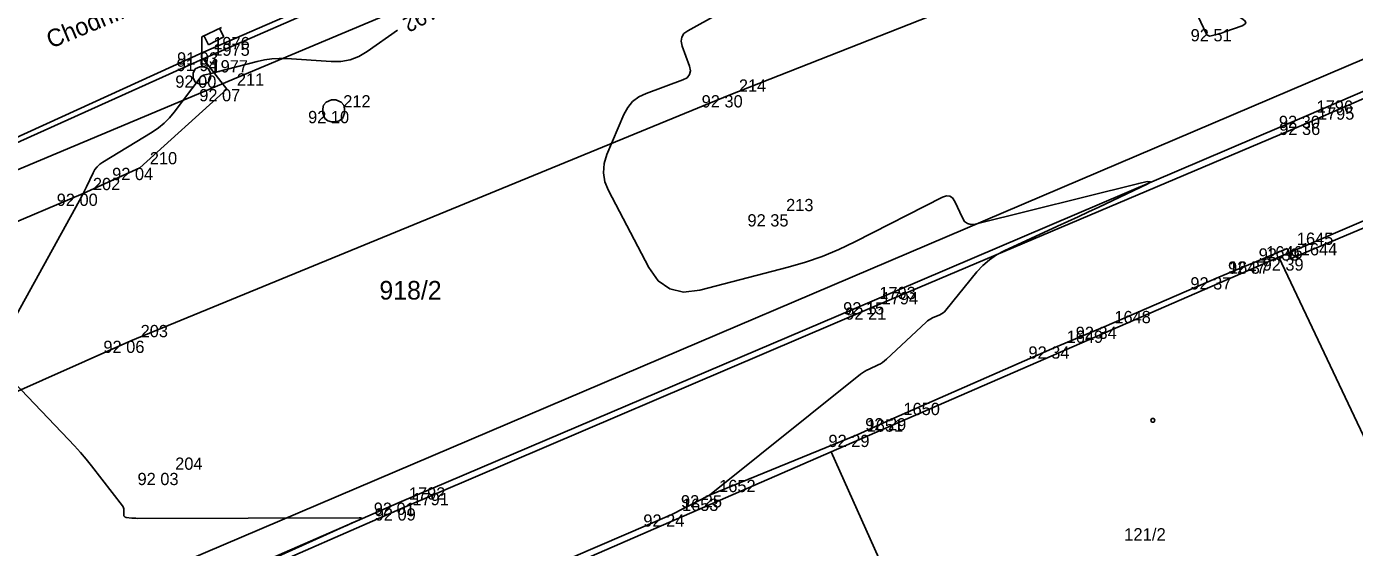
# Model space of a CAD drawing. Extents: x -711081 to -709338, y -1025122 to -1024092.
# Drawn here: x -710789.07 to -710758.72, y -1024945.16 to -1024933.26 of the extents above; entities that cross this region are included whole.
import ezdxf

# ---------------------------------------------------------------- set-up
doc = ezdxf.new("R2010")
doc.units = 0
for name, color, linetype in [('Ex_Contour Labels', 7, 'Continuous'), ('Ex_Major Contours', 7, 'Continuous'), ('Ex_Minor Contours', 7, 'Continuous'), ('Z_body', 7, 'Continuous'), ('Z_body_cisla', 7, 'Continuous'), ('Z_body_vysky_redukovane', 7, 'Continuous'), ('Z_budova', 7, 'Continuous'), ('Z_chodnik', 7, 'Continuous'), ('Z_katastr_cisla_pozemkova', 7, 'Continuous'), ('Z_katastr_cisla_stavebni', 7, 'Continuous'), ('Z_katastr_hranice', 7, 'Continuous'), ('Z_katastr_znacky_budov', 7, 'Continuous'), ('Z_komunikace', 7, 'Continuous'), ('Z_komunikace_osa', 7, 'Continuous'), ('Z_obruba', 7, 'Continuous'), ('Z_popisy', 7, 'Continuous'), ('Z_site_kanalizace_znaky', 7, 'Continuous'), ('Z_site_vo_znaky', 7, 'Continuous'), ('Z_vdz12_prerusovana', 7, 'Continuous'), ('Z_vstupy', 7, 'Continuous')]:
    doc.layers.add(name, color=color, linetype=linetype)

# ---------------------------------------------------------------- blocks, each defined once
blk = doc.blocks.new('POINT_DISPLAY')
blk.add_line((0, 0), (0, 0))
blk = doc.blocks.new('Z13')
for p, q in [((0, 0.88), (0.45, 1.1)), ((0.4, 1.07), (0.5, 0.88)), ((0, 0.2), (0, 0.88)), ((0.15, 0.7), (0.05, 0.9)), ((0.5, 0.88), (0.15, 0.7)), ((-0.2, 0.05), (-0.15, 0.15)), ((-0.2, -0.05), (-0.2, 0.05)), ((-0.15, 0.15), (-0.05, 0.2)), ((-0.05, 0.2), (0.05, 0.2)), ((0.05, 0.2), (0.15, 0.15)), ((0.15, 0.15), (0.2, 0.05)), ((0.2, 0.05), (0.2, -0.05)), ((-0.15, -0.15), (-0.2, -0.05)), ((-0.05, -0.2), (-0.15, -0.15)), ((0.05, -0.2), (-0.05, -0.2)), ((0.15, -0.15), (0.05, -0.2)), ((0.2, -0.05), (0.15, -0.15))]:
    blk.add_line(p, q)
blk = doc.blocks.new('Z620')
for p, q in [((-0.25, 0.05), (-0.23, 0.13)), ((-0.25, -0.05), (-0.25, 0.05)), ((-0.23, 0.13), (-0.17, 0.2)), ((-0.17, 0.2), (-0.05, 0.25)), ((-0.05, 0.25), (0.05, 0.25)), ((0.05, 0.25), (0.17, 0.2)), ((0.17, 0.2), (0.23, 0.13)), ((0.23, 0.13), (0.25, 0.05)), ((0.25, 0.05), (0.25, -0.05)), ((-0.2, -0.17), (-0.25, -0.05)), ((-0.13, -0.23), (-0.2, -0.17)), ((-0.05, -0.25), (-0.13, -0.23)), ((0.05, -0.25), (-0.05, -0.25)), ((0.13, -0.23), (0.05, -0.25)), ((0.2, -0.17), (0.13, -0.23)), ((0.25, -0.05), (0.2, -0.17))]:
    blk.add_line(p, q)

msp = doc.modelspace()

# ---------------------------------------------------------------- linework, layer by layer
at = {"layer": 'Ex_Major Contours'}
for points in [[(-710780.589, -1024933.347), (-710781.282, -1024933.833), (-710781.473, -1024933.945), (-710781.674, -1024934.021), (-710781.885, -1024934.06), (-710782.107, -1024934.063), (-710783.127, -1024933.995), (-710783.296, -1024933.991), (-710783.464, -1024934), (-710783.63, -1024934.023), (-710783.795, -1024934.059), (-710784.712, -1024934.3), (-710784.746, -1024934.309), (-710784.781, -1024934.318), (-710784.816, -1024934.326), (-710784.851, -1024934.334), (-710784.99, -1024934.365), (-710785.023, -1024934.375), (-710785.053, -1024934.39), (-710785.08, -1024934.411), (-710785.103, -1024934.437), (-710785.69, -1024935.216), (-710785.801, -1024935.349), (-710785.922, -1024935.47), (-710786.055, -1024935.578), (-710786.198, -1024935.675), (-710787.323, -1024936.357), (-710787.393, -1024936.406), (-710787.453, -1024936.464), (-710787.505, -1024936.531), (-710787.546, -1024936.606), (-710787.696, -1024936.922), (-710787.733, -1024937.001), (-710787.773, -1024937.079), (-710787.813, -1024937.156), (-710787.855, -1024937.233), (-710789.505, -1024940.222)], [(-710789.352, -1024941.395), (-710788.107, -1024942.695), (-710787.97, -1024942.842), (-710787.837, -1024942.993), (-710787.707, -1024943.146), (-710787.582, -1024943.303), (-710786.877, -1024944.214), (-710786.862, -1024944.236), (-710786.852, -1024944.259), (-710786.846, -1024944.284), (-710786.844, -1024944.31), (-710786.845, -1024944.417), (-710786.841, -1024944.441), (-710786.832, -1024944.459), (-710786.815, -1024944.471), (-710786.792, -1024944.477), (-710786.661, -1024944.493), (-710786.631, -1024944.496), (-710786.6, -1024944.498), (-710786.569, -1024944.499), (-710786.538, -1024944.5), (-710781.466, -1024944.488), (-710781.428, -1024944.491), (-710781.413, -1024944.498), (-710781.423, -1024944.511), (-710781.457, -1024944.53), (-710781.642, -1024944.613), (-710781.734, -1024944.654), (-710781.827, -1024944.696), (-710784.577, -1024945.937)]]:
    msp.add_lwpolyline(points, dxfattribs=at)
at = {"layer": 'Ex_Minor Contours'}
msp.add_lwpolyline([(-710761.725, -1024933.4), (-710761.763, -1024933.412), (-710761.803, -1024933.424), (-710761.842, -1024933.434), (-710762.001, -1024933.474), (-710762.038, -1024933.478), (-710762.069, -1024933.47), (-710762.095, -1024933.45), (-710762.115, -1024933.419), (-710762.53, -1024932.523), (-710762.577, -1024932.394), (-710762.567, -1024932.329), (-710762.501, -1024932.328), (-710762.379, -1024932.391), (-710761.274, -1024933.094), (-710761.222, -1024933.137), (-710761.207, -1024933.176), (-710761.23, -1024933.211), (-710761.29, -1024933.242), (-710761.686, -1024933.386)], close=True, dxfattribs=at)
msp.add_lwpolyline([(-710773.259, -1024932.975), (-710773.956, -1024933.358), (-710774.045, -1024933.424), (-710774.096, -1024933.505), (-710774.11, -1024933.599), (-710774.087, -1024933.707), (-710773.921, -1024934.168), (-710773.899, -1024934.274), (-710773.916, -1024934.361), (-710773.972, -1024934.431), (-710774.068, -1024934.482), (-710774.912, -1024934.79), (-710775.078, -1024934.869), (-710775.218, -1024934.975), (-710775.331, -1024935.109), (-710775.419, -1024935.271), (-710775.806, -1024936.185), (-710775.87, -1024936.394), (-710775.886, -1024936.602), (-710775.853, -1024936.808), (-710775.771, -1024937.011), (-710774.85, -1024938.768), (-710774.636, -1024939.07), (-710774.37, -1024939.257), (-710774.053, -1024939.328), (-710773.685, -1024939.284), (-710771.664, -1024938.761), (-710771.271, -1024938.647), (-710770.886, -1024938.513), (-710770.509, -1024938.358), (-710770.139, -1024938.183), (-710768.134, -1024937.161), (-710768.047, -1024937.131), (-710767.972, -1024937.137), (-710767.909, -1024937.179), (-710767.859, -1024937.256), (-710767.683, -1024937.636), (-710767.631, -1024937.717), (-710767.566, -1024937.766), (-710767.486, -1024937.786), (-710767.391, -1024937.776), (-710763.653, -1024936.846), (-710763.461, -1024936.805), (-710763.391, -1024936.807), (-710763.444, -1024936.853), (-710763.618, -1024936.942), (-710764.562, -1024937.386), (-710764.798, -1024937.496), (-710765.034, -1024937.607), (-710765.27, -1024937.716), (-710765.507, -1024937.825), (-710766.725, -1024938.385), (-710766.903, -1024938.479), (-710767.066, -1024938.591), (-710767.215, -1024938.721), (-710767.35, -1024938.87), (-710768.059, -1024939.745), (-710768.089, -1024939.778), (-710768.123, -1024939.807), (-710768.159, -1024939.83), (-710768.199, -1024939.85), (-710768.365, -1024939.919), (-710768.406, -1024939.938), (-710768.444, -1024939.961), (-710768.48, -1024939.986), (-710768.514, -1024940.016), (-710769.416, -1024940.866), (-710769.459, -1024940.904), (-710769.505, -1024940.937), (-710769.554, -1024940.967), (-710769.605, -1024940.993), (-710769.815, -1024941.088), (-710769.867, -1024941.113), (-710769.916, -1024941.141), (-710769.964, -1024941.173), (-710770.01, -1024941.207), (-710773.46, -1024943.97)], dxfattribs=at)
at = {"layer": 'Z_budova'}
for p, q in [((-710760.26, -1024938.33), (-710760.96, -1024938.63)), ((-710760.17, -1024938.56), (-710760.26, -1024938.33)), ((-710761.82, -1024938.99), (-710764.44, -1024940.12)), ((-710765.52, -1024940.57), (-710769.25, -1024942.21)), ((-710769.25, -1024942.21), (-710770.09, -1024942.59)), ((-710770.09, -1024942.59), (-710773.46, -1024943.97)), ((-710774.32, -1024944.41), (-710784.8, -1024948.91))]:
    msp.add_line(p, q, dxfattribs=at)
at = {"layer": 'Z_chodnik'}
for p, q in [((-710785.02, -1024933.85), (-710781.16, -1024932.16)), ((-710790.13, -1024936.18), (-710785.02, -1024933.85))]:
    msp.add_line(p, q, dxfattribs=at)
at = {"layer": 'Z_katastr_hranice'}
for p, q in [((-710760.45, -1024924.43), (-710830.16, -1024953.7)), ((-710811.82, -1024956.71), (-710744.84, -1024928.18)), ((-710757.43, -1024937.23), (-710760.45, -1024938.53)), ((-710770.68, -1024942.98), (-710760.45, -1024938.53)), ((-710760.45, -1024938.53), (-710757.9, -1024943.93)), ((-710788.52, -1024950.73), (-710770.68, -1024942.98)), ((-710768.28, -1024948.34), (-710770.68, -1024942.98))]:
    msp.add_line(p, q, dxfattribs=at)
at = {"layer": 'Z_katastr_znacky_budov'}
msp.add_circle((-710763.332, -1024942.26), 0.0437, dxfattribs=at)
at = {"layer": 'Z_komunikace'}
for p, q in [((-710759.82, -1024935.3), (-710750.22, -1024931.15)), ((-710785.03, -1024934), (-710784.49, -1024934.69)), ((-710786.48, -1024936.49), (-710784.49, -1024934.69)), ((-710769.8, -1024939.56), (-710759.82, -1024935.3)), ((-710787.77, -1024937.08), (-710786.48, -1024936.49)), ((-710799.93, -1024942.21), (-710787.77, -1024937.08)), ((-710780.55, -1024944.14), (-710769.8, -1024939.56)), ((-710788.84, -1024947.74), (-710780.55, -1024944.14))]:
    msp.add_line(p, q, dxfattribs=at)
at = {"layer": 'Z_komunikace_osa'}
msp.add_line((-710773.01, -1024934.83), (-710763.5, -1024931.08), dxfattribs=at)
at = {"layer": 'Z_obruba'}
for p, q in [((-710759.79, -1024935.46), (-710750.19, -1024931.29)), ((-710785.03, -1024934), (-710780.98, -1024932.23)), ((-710790.2, -1024936.33), (-710785.03, -1024934)), ((-710769.75, -1024939.68), (-710759.79, -1024935.46)), ((-710780.48, -1024944.27), (-710769.75, -1024939.68)), ((-710790.12, -1024948.47), (-710780.48, -1024944.27))]:
    msp.add_line(p, q, dxfattribs=at)
at = {"layer": 'Z_vdz12_prerusovana'}
for p, q in [((-710786.68, -1024940.44), (-710773.01, -1024934.83)), ((-710798.4, -1024945.67), (-710786.68, -1024940.44))]:
    msp.add_line(p, q, dxfattribs=at)
at = {"layer": 'Z_vstupy'}
for p, q in [((-710757.4, -1024937.39), (-710760.17, -1024938.56)), ((-710760.96, -1024938.63), (-710761.82, -1024938.99)), ((-710765.52, -1024940.57), (-710764.44, -1024940.12)), ((-710774.32, -1024944.41), (-710773.46, -1024943.97))]:
    msp.add_line(p, q, dxfattribs=at)

# ---------------------------------------------------------------- block references
at = {"layer": 'Z_body'}
for p in [(-710761.86, -1024933.32), (-710785.03, -1024934), (-710785.02, -1024933.85), (-710785.06, -1024934.38), (-710784.49, -1024934.69), (-710773.01, -1024934.83), (-710782.05, -1024935.19), (-710759.82, -1024935.3), (-710759.79, -1024935.46), (-710786.48, -1024936.49), (-710787.77, -1024937.08), (-710771.94, -1024937.55), (-710760.26, -1024938.33), (-710760.17, -1024938.56), (-710760.96, -1024938.63), (-710761.82, -1024938.99), (-710769.8, -1024939.56), (-710769.75, -1024939.68), (-710764.44, -1024940.12), (-710786.68, -1024940.44), (-710765.52, -1024940.57), (-710769.25, -1024942.21), (-710770.09, -1024942.59), (-710785.9, -1024943.46), (-710773.46, -1024943.97), (-710780.55, -1024944.14), (-710780.48, -1024944.27), (-710774.32, -1024944.41)]:
    msp.add_blockref('POINT_DISPLAY', p, dxfattribs=at)
at = {"layer": 'Z_site_kanalizace_znaky'}
msp.add_blockref('Z620', (-710782.05, -1024935.19), dxfattribs=at)
at = {"layer": 'Z_site_vo_znaky'}
msp.add_blockref('Z13', (-710785.06, -1024934.38), dxfattribs=at)

# ---------------------------------------------------------------- texts
at = {"layer": 'Ex_Contour Labels'}
msp.add_text('192', height=0.35, rotation=208.0763, dxfattribs=at).set_placement((-710779.81, -1024932.733))
at = {"layer": 'Z_body_cisla'}
for s, p in [('1976', (-710784.8, -1024933.78)), ('1975', (-710784.8, -1024933.93)), ('1977', (-710784.84, -1024934.31)), ('211', (-710784.26, -1024934.61)), ('214', (-710772.79, -1024934.75)), ('212', (-710781.83, -1024935.11)), ('1796', (-710759.59, -1024935.23)), ('1795', (-710759.56, -1024935.39)), ('210', (-710786.25, -1024936.41)), ('202', (-710787.55, -1024937)), ('213', (-710771.71, -1024937.48)), ('1645', (-710760.04, -1024938.25)), ('1646', (-710760.74, -1024938.56)), ('1644', (-710759.95, -1024938.49)), ('1647', (-710761.59, -1024938.91)), ('1793', (-710769.58, -1024939.49)), ('1794', (-710769.53, -1024939.61)), ('1648', (-710764.21, -1024940.04)), ('203', (-710786.46, -1024940.36)), ('1649', (-710765.3, -1024940.49)), ('1650', (-710769.03, -1024942.14)), ('1651', (-710769.87, -1024942.52)), ('204', (-710785.67, -1024943.39)), ('1652', (-710773.24, -1024943.9)), ('1792', (-710780.33, -1024944.07)), ('1791', (-710780.25, -1024944.2)), ('1653', (-710774.09, -1024944.33))]:
    msp.add_text(s, height=0.28, dxfattribs=at).set_placement(p)
at = {"layer": 'Z_body_vysky_redukovane'}
for s, p in [('92 51', (-710762.467, -1024933.6)), ('91 94', (-710785.637, -1024934.28)), ('91 93', (-710785.627, -1024934.13)), ('92 00', (-710785.667, -1024934.66)), ('92 07', (-710785.12, -1024934.97)), ('92 30', (-710773.64, -1024935.11)), ('92 10', (-710782.633, -1024935.47)), ('92 30', (-710760.45, -1024935.58)), ('92 36', (-710760.443, -1024935.74)), ('92 04', (-710787.11, -1024936.77)), ('92 00', (-710788.377, -1024937.36)), ('92 35', (-710772.593, -1024937.83)), ('92 39', (-710760.913, -1024938.61)), ('92 39', (-710760.823, -1024938.84)), ('92 37', (-710761.613, -1024938.91)), ('92 37', (-710762.473, -1024939.27)), ('92 15', (-710770.407, -1024939.84)), ('92 21', (-710770.357, -1024939.96)), ('92 34', (-710765.093, -1024940.4)), ('92 06', (-710787.31, -1024940.72)), ('92 34', (-710766.173, -1024940.85)), ('92 29', (-710769.903, -1024942.49)), ('92 29', (-710770.743, -1024942.87)), ('92 03', (-710786.53, -1024943.74)), ('92 25', (-710774.113, -1024944.25)), ('92 01', (-710781.133, -1024944.42)), ('92 09', (-710781.11, -1024944.55)), ('92 24', (-710774.973, -1024944.69))]:
    msp.add_text(s, height=0.28, dxfattribs=at).set_placement(p)
at = {"layer": 'Z_katastr_cisla_pozemkova'}
msp.add_text('918/2', height=0.425, dxfattribs=at).set_placement((-710781.004, -1024939.5))
at = {"layer": 'Z_katastr_cisla_stavebni'}
msp.add_text('121/2', height=0.285, dxfattribs=at).set_placement((-710763.988, -1024945.009))
at = {"layer": 'Z_popisy'}
msp.add_text('Chodník - zámk. dlažba', height=0.4, rotation=22.5, dxfattribs=at).set_placement((-710788.51, -1024933.77))

doc.saveas('drawing.dxf')
